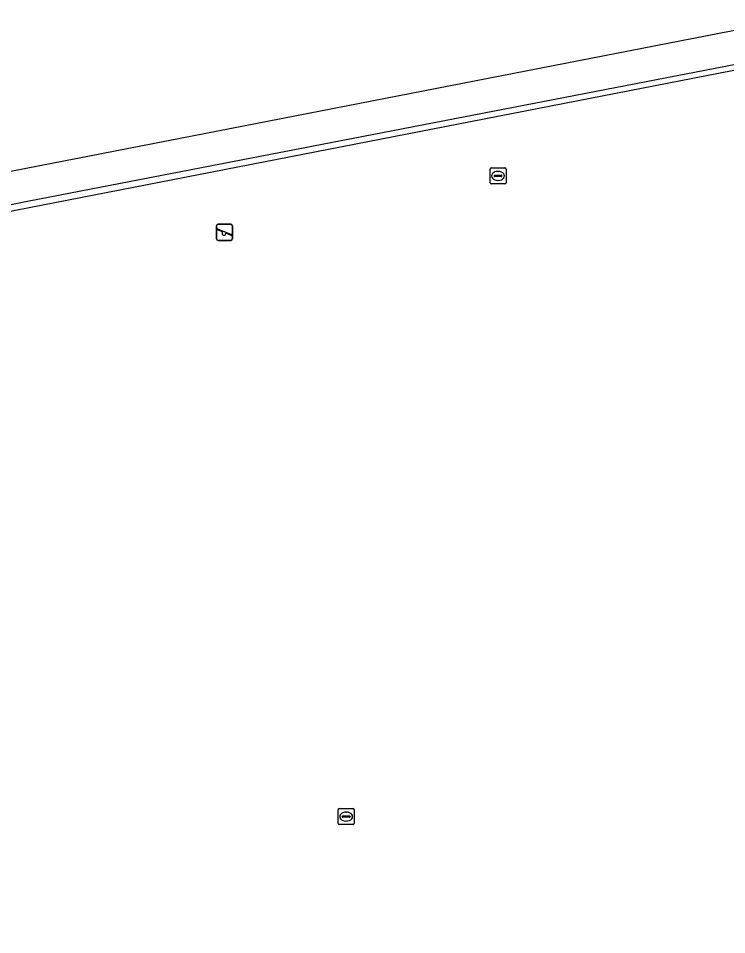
# Model space of a CAD drawing. Extents: x 160203 to 161526, y 379529 to 381797.
# Drawn here: x 160999.3 to 161043.5, y 380440.6 to 380497.8 of the extents above; entities that cross this region are included whole.
import ezdxf

# ---------------------------------------------------------------- set-up
doc = ezdxf.new("R2010")
doc.units = 0
for name, color, linetype in [('IMGEO_Hek', 7, 'Continuous'), ('IMGEO_Speelvoorziening', 7, 'Continuous'), ('IMGEO_Voetpad_open', 7, 'Continuous'), ('IMGEO_Waterleidingput', 7, 'Continuous')]:
    doc.layers.add(name, color=color, linetype=linetype)

msp = doc.modelspace()

# ---------------------------------------------------------------- linework, layer by layer
at = {"layer": 'IMGEO_Hek'}
msp.add_lwpolyline([(160973.317, 380481.104), (161000, 380486.406), (161045.364, 380495.173)], dxfattribs=at)
at = {"layer": 'IMGEO_Speelvoorziening'}
for p, q in [((161011.682, 380484.037), (161011.682, 380484.837)), ((161011.682, 380484.837), (161011.682, 380484.037)), ((161011.782, 380484.937), (161012.572, 380484.937)), ((161012.572, 380484.937), (161011.782, 380484.937)), ((161012.672, 380484.837), (161012.672, 380484.037)), ((161012.672, 380484.037), (161012.672, 380484.837)), ((161012.065, 380484.465), (161011.726, 380484.602)), ((161011.751, 380484.662), (161012.627, 380484.309)), ((161012.603, 380484.249), (161012.263, 380484.386)), ((161012.572, 380483.937), (161011.782, 380483.937)), ((161011.782, 380483.937), (161012.572, 380483.937))]:
    msp.add_line(p, q, dxfattribs=at)
for centre, radius, start, end in [((161011.782, 380484.837), 0.1, 90, 180), ((161011.782, 380484.837), 0.1, 90, 180), ((161012.572, 380484.837), 0.1, 0, 90), ((161012.572, 380484.837), 0.1, 360, 90), ((161011.739, 380484.632), 0.0327, 68.078, 248.078), ((161012.144, 380484.375), 0.12, 130.9928, 5.1632), ((161012.615, 380484.279), 0.0327, 248.078, 68.078), ((161011.782, 380484.037), 0.1, 180, 270), ((161011.782, 380484.037), 0.1, 180, 270), ((161012.572, 380484.037), 0.1, 270, 0), ((161012.572, 380484.037), 0.1, 270, 0)]:
    msp.add_arc(centre, radius, start, end, dxfattribs=at)
at = {"layer": 'IMGEO_Voetpad_open'}
for points in [[(161066.608, 380440.645), (161066.33, 380440.623), (161063.889, 380442.387), (161063.307, 380444.833), (161051.214, 380497.538), (161051.027, 380498.401), (160975.678, 380483.713)], [(160973.556, 380480.828), (161000, 380485.988), (161048.75, 380495.499)]]:
    msp.add_lwpolyline(points, dxfattribs=at)
at = {"layer": 'IMGEO_Waterleidingput'}
for p, q in [((161028.742, 380487.532), (161028.742, 380488.384)), ((161028.817, 380488.458), (161029.669, 380488.458)), ((161029.23, 380488.238), (161029.255, 380488.238)), ((161029.743, 380488.384), (161029.743, 380487.532)), ((161029.001, 380487.952), (161029.001, 380487.964)), ((161029.439, 380487.915), (161029.041, 380487.915)), ((161029.044, 380488.001), (161029.442, 380488.001)), ((161029.253, 380487.678), (161029.228, 380487.678)), ((161029.485, 380487.964), (161029.485, 380487.952)), ((161029.669, 380487.458), (161028.817, 380487.458)), ((161019.269, 380447.561), (161019.269, 380448.413)), ((161019.344, 380448.487), (161020.196, 380448.487)), ((161019.757, 380448.267), (161019.782, 380448.267)), ((161020.27, 380448.413), (161020.27, 380447.561)), ((161019.528, 380447.981), (161019.528, 380447.993)), ((161019.966, 380447.944), (161019.568, 380447.944)), ((161019.571, 380448.03), (161019.969, 380448.03)), ((161019.78, 380447.707), (161019.755, 380447.707)), ((161020.012, 380447.993), (161020.012, 380447.981)), ((161020.196, 380447.487), (161019.344, 380447.487))]:
    msp.add_line(p, q, dxfattribs=at)
for points in [[(161028.742, 380487.532), (161028.742, 380488.384)], [(161028.817, 380488.458), (161029.669, 380488.458)], [(161029.743, 380488.384), (161029.743, 380487.532)], [(161029.669, 380487.458), (161028.817, 380487.458)], [(161019.269, 380447.561), (161019.269, 380448.413)], [(161019.344, 380448.487), (161020.196, 380448.487)], [(161020.27, 380448.413), (161020.27, 380447.561)], [(161020.196, 380447.487), (161019.344, 380447.487)]]:
    msp.add_lwpolyline(points, dxfattribs=at)
for centre, radius, start, end in [((161028.819, 380488.382), 0.0765, 91.552, 178.448), ((161028.819, 380488.382), 0.0765, 91.552, 178.448), ((161029.667, 380488.382), 0.0765, 1.552, 88.448), ((161029.667, 380488.382), 0.0765, 1.552, 88.448), ((161029.041, 380487.961), 0.0403, 85.8775, 175.7526), ((161029.038, 380487.951), 0.0366, 178.938, 274.7102), ((161029.442, 380487.958), 0.043, 264.8664, 352.4533), ((161029.446, 380487.963), 0.0386, 1.7309, 96.639), ((161028.819, 380487.534), 0.0765, 181.552, 268.448), ((161028.819, 380487.534), 0.0765, 181.552, 268.448), ((161029.667, 380487.534), 0.0765, 271.552, 358.448), ((161029.667, 380487.534), 0.0765, 271.552, 358.448), ((161019.346, 380448.411), 0.0765, 91.552, 178.448), ((161019.346, 380448.411), 0.0765, 91.552, 178.448), ((161020.194, 380448.411), 0.0765, 1.552, 88.448), ((161020.194, 380448.411), 0.0765, 1.552, 88.448), ((161019.568, 380447.99), 0.0403, 85.8775, 175.7526), ((161019.565, 380447.98), 0.0366, 178.938, 274.7102), ((161019.969, 380447.987), 0.043, 264.8664, 352.4533), ((161019.973, 380447.992), 0.0386, 1.7309, 96.639), ((161019.346, 380447.563), 0.0765, 181.552, 268.448), ((161019.346, 380447.563), 0.0765, 181.552, 268.448), ((161020.194, 380447.563), 0.0765, 271.552, 358.448), ((161020.194, 380447.563), 0.0765, 271.552, 358.448)]:
    msp.add_arc(centre, radius, start, end, dxfattribs=at)
for centre, major_axis, ratio, start_param, end_param in [((161029.229, 380487.958), (-0.387, 0.002), 0.722429, 4.712389, 7.853982), ((161029.254, 380487.958), (-0.39, 0.002), 0.717154, 1.570796, 4.712389), ((161019.756, 380447.987), (-0.387, 0.002), 0.722429, 4.712389, 7.853982), ((161019.781, 380447.987), (-0.39, 0.002), 0.717154, 1.570796, 4.712389)]:
    msp.add_ellipse(centre, major_axis=major_axis, ratio=ratio, start_param=start_param, end_param=end_param, dxfattribs=at)

doc.saveas('drawing.dxf')
